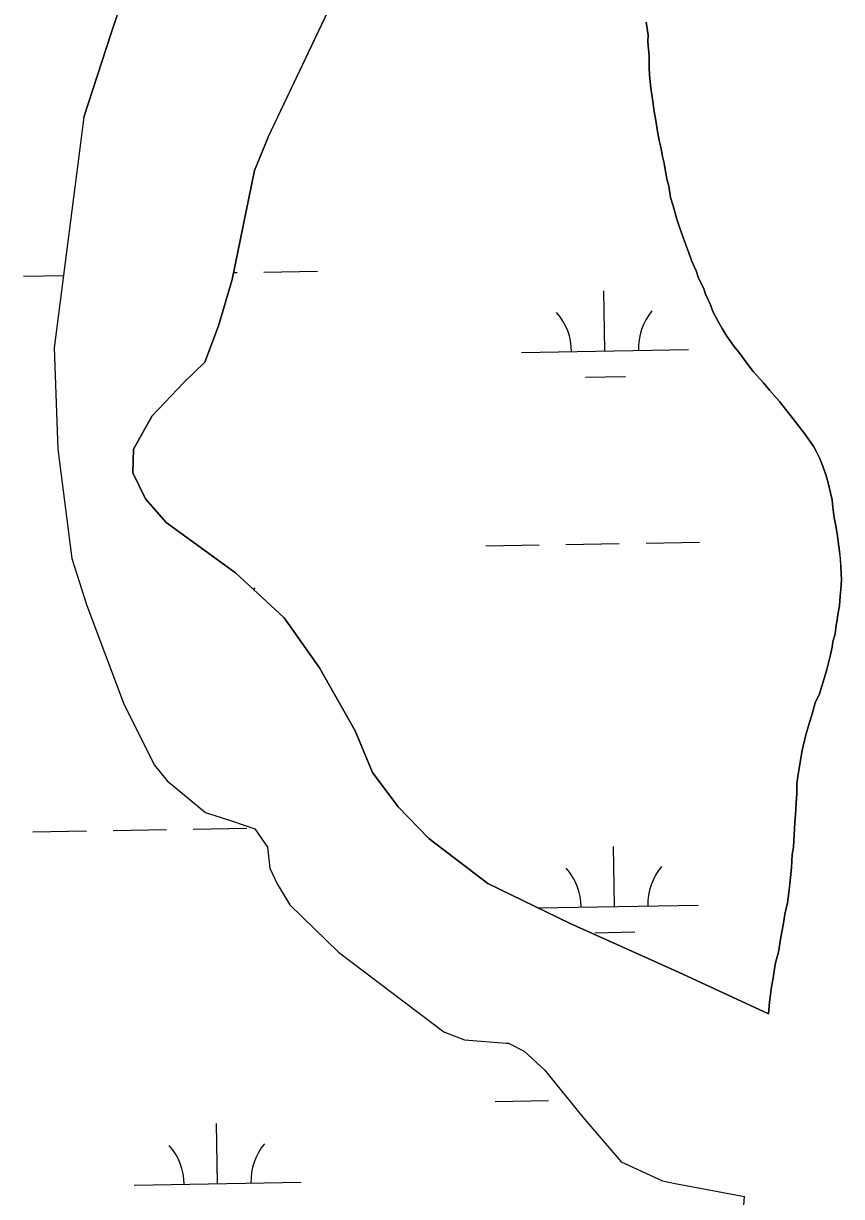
# Model space of a CAD drawing. Extents: x 3887375 to 3925618, y 296674 to 322633.
# Drawn here: x 3892798 to 3893288, y 318164 to 318866 of the extents above; entities that cross this region are included whole.
import ezdxf

# ---------------------------------------------------------------- set-up
doc = ezdxf.new("R2010")
doc.units = 0
doc.layers.add('V-TOPO-SHOR', color=7, linetype='Continuous')
doc.layers.add('V-WETL-SWMP', color=7, linetype='Continuous')

msp = doc.modelspace()

# ---------------------------------------------------------------- linework, layer by layer
at = {"layer": 'V-TOPO-SHOR'}
for points in [[(3892944.28, 318798.28), (3893018.12, 318953.49)], [(3892834, 318810.24), (3892850.4, 318860.43), (3892860.35, 318890.27)], [(3893281.06, 318585.35), (3893279.62, 318591.19), (3893278.46, 318595.49), (3893276.41, 318601.33), (3893274.35, 318606.26), (3893272.86, 318609.34), (3893271.08, 318612.73), (3893267.79, 318617.37), (3893265.39, 318620.78), (3893262.7, 318624.49), (3893256.99, 318631.61), (3893250.39, 318639.97), (3893244.38, 318646.8), (3893240.78, 318651.14), (3893234.76, 318657.96), (3893230.86, 318662.91), (3893226.07, 318669.41), (3893223.07, 318673.13), (3893218.58, 318679.62), (3893216.19, 318683.64), (3893213.81, 318687.96), (3893210.54, 318693.82), (3893209.07, 318697.82), (3893206.11, 318704.29), (3893204.94, 318707.98), (3893201.98, 318713.84), (3893200.51, 318718.14), (3893197.85, 318724.3), (3893196.09, 318728.92), (3893193.74, 318735.38), (3893190.81, 318743.68), (3893189.06, 318749.22), (3893186.74, 318757.21), (3893185.28, 318762.12), (3893184.16, 318768.87), (3893183.3, 318772.56), (3893182.45, 318776.55), (3893181.32, 318782.68), (3893180.46, 318786.67), (3893179.32, 318792.2), (3893178.47, 318796.19), (3893177.33, 318801.71), (3893176.51, 318808.15), (3893175.37, 318813.67), (3893174.54, 318819.5), (3893173.45, 318827.77), (3893172.65, 318835.43), (3893172.41, 318840.03), (3893172.52, 318846.76), (3893171.73, 318855.34), (3893171.79, 318859.31), (3893170.69, 318866.98)], [(3892834, 318810.24), (3892816.31, 318672.09), (3892818.49, 318611.4), (3892826.81, 318545.95), (3892835.7, 318517.82), (3892858.12, 318458.37), (3892876.22, 318422.32), (3892883.85, 318412.87), (3892906.89, 318393.85), (3892922.36, 318388.95), (3892936.29, 318384.07), (3892943.89, 318373.06), (3892945.26, 318360.6), (3892949.78, 318351.2), (3892957.36, 318338.64), (3892986.47, 318310.2), (3893049.5, 318262.57), (3893061.87, 318257.71), (3893086.72, 318255.77), (3893088.28, 318255.75), (3893097.53, 318250.93), (3893109.81, 318239.86), (3893132.7, 318211.51), (3893155.61, 318184.72), (3893180.32, 318173.45), (3893188.07, 318171.78), (3893229.58, 318163.98)], [(3892944.28, 318798.28), (3892936.19, 318778.19), (3892922.74, 318713.08), (3892914.54, 318685.21), (3892906.43, 318663.56), (3892893.79, 318651.31), (3892874.82, 318631.39), (3892863.63, 318611.34), (3892863.41, 318597.35), (3892870.94, 318581.68), (3892883.17, 318567.49), (3892924.69, 318537.3), (3892953.83, 318510.41), (3892975.14, 318480.53), (3892996.33, 318442.88), (3893006.83, 318417.84), (3893022.07, 318397.38), (3893040.44, 318378.43), (3893075.8, 318351.45), (3893125.19, 318327.36), (3893190.07, 318298.36), (3893243.81, 318273.27)], [(3893243.81, 318273.27), (3893244.53, 318280.3), (3893245.59, 318289.46), (3893246.59, 318294.65), (3893247.62, 318301.67), (3893248.28, 318304.72), (3893249.89, 318310.2), (3893251.26, 318319.35), (3893252.91, 318327.59), (3893253.61, 318333.08), (3893255.24, 318339.79), (3893255.95, 318345.9), (3893257.01, 318355.06), (3893257.71, 318360.86), (3893258.14, 318368.81), (3893258.81, 318373.08), (3893259.24, 318380.72), (3893259.66, 318387.75), (3893260.04, 318392.64), (3893260.45, 318399.67), (3893260.84, 318405.17), (3893260.93, 318410.98), (3893261.63, 318416.78), (3893263.99, 318431.12), (3893265.96, 318439.66), (3893268.22, 318447.28), (3893269.83, 318452.15), (3893271.77, 318459.46), (3893274.31, 318464.92), (3893277.2, 318474.06), (3893278.82, 318479.54), (3893280.77, 318487.46), (3893282.08, 318492.95), (3893282.44, 318496), (3893283.73, 318500.88), (3893284.43, 318506.07), (3893285.08, 318509.12), (3893285.44, 318512.48), (3893286.44, 318517.66), (3893286.84, 318523.47), (3893287.2, 318527.44), (3893287.6, 318533.25), (3893287.35, 318536.92), (3893287.11, 318541.21), (3893286.88, 318545.8), (3893286.33, 318550.09), (3893286.07, 318553.15), (3893285.25, 318559.28), (3893284.12, 318565.73), (3893283.28, 318570.33), (3893282.46, 318576.77), (3893281.91, 318581.06), (3893281.06, 318585.35)], [(3893228.8, 318152.97), (3893229.58, 318163.98)]]:
    msp.add_lwpolyline(points, dxfattribs=at)
at = {"layer": 'V-WETL-SWMP'}
for p, q in [((3892944.28, 318798.28), (3893018.12, 318953.49)), ((3892860.35, 318890.27), (3892850.4, 318860.42)), ((3893170.69, 318866.98), (3893171.79, 318859.31)), ((3892850.4, 318860.42), (3892834, 318810.23)), ((3893171.79, 318859.31), (3893171.73, 318855.33)), ((3893171.73, 318855.33), (3893172.52, 318846.76)), ((3893172.52, 318846.76), (3893172.41, 318840.03)), ((3893172.41, 318840.03), (3893172.65, 318835.43)), ((3893172.65, 318835.43), (3893173.45, 318827.77)), ((3893173.45, 318827.77), (3893174.54, 318819.5)), ((3893174.54, 318819.5), (3893175.37, 318813.67)), ((3892834, 318810.23), (3892816.31, 318672.09)), ((3893175.37, 318813.67), (3893176.51, 318808.15)), ((3893176.51, 318808.15), (3893177.33, 318801.71)), ((3893177.33, 318801.71), (3893178.47, 318796.19)), ((3892936.19, 318778.19), (3892944.28, 318798.28)), ((3893178.47, 318796.19), (3893179.32, 318792.2)), ((3893179.32, 318792.2), (3893180.46, 318786.67)), ((3893180.46, 318786.67), (3893181.32, 318782.68)), ((3893181.32, 318782.68), (3893182.45, 318776.55)), ((3892922.74, 318713.08), (3892936.19, 318778.19)), ((3893182.45, 318776.55), (3893183.3, 318772.56)), ((3893183.3, 318772.56), (3893184.16, 318768.87)), ((3893184.16, 318768.87), (3893185.28, 318762.12)), ((3893185.28, 318762.12), (3893186.74, 318757.21)), ((3893186.74, 318757.21), (3893189.06, 318749.22)), ((3893189.06, 318749.22), (3893190.81, 318743.68)), ((3893190.81, 318743.68), (3893193.74, 318735.38)), ((3893193.74, 318735.38), (3893196.09, 318728.92)), ((3893196.09, 318728.92), (3893197.85, 318724.3)), ((3893197.85, 318724.3), (3893200.51, 318718.14)), ((3892923.58, 318717.14), (3892925.81, 318717.18)), ((3892941.81, 318717.46), (3892973.81, 318718.01)), ((3893200.51, 318718.14), (3893201.98, 318713.84)), ((3892797.83, 318714.99), (3892821.86, 318715.4)), ((3892914.54, 318685.21), (3892922.74, 318713.08)), ((3893201.98, 318713.84), (3893204.94, 318707.98)), ((3893145.97, 318670.21), (3893145.35, 318706.21)), ((3893204.94, 318707.98), (3893206.11, 318704.29)), ((3893206.11, 318704.29), (3893209.07, 318697.82)), ((3893209.07, 318697.82), (3893210.54, 318693.82)), ((3893210.54, 318693.82), (3893213.81, 318687.96)), ((3892906.43, 318663.56), (3892914.54, 318685.21)), ((3893213.81, 318687.96), (3893216.19, 318683.64)), ((3893216.19, 318683.64), (3893218.58, 318679.62)), ((3893218.58, 318679.62), (3893223.07, 318673.13)), ((3892816.31, 318672.09), (3892818.49, 318611.4)), ((3893095.98, 318669.35), (3893195.96, 318671.07)), ((3893223.07, 318673.13), (3893226.07, 318669.41)), ((3893226.07, 318669.41), (3893230.86, 318662.91)), ((3892893.79, 318651.31), (3892906.43, 318663.56)), ((3893230.86, 318662.91), (3893234.76, 318657.96)), ((3893134.24, 318654.58), (3893158.23, 318654.99)), ((3893234.76, 318657.96), (3893240.78, 318651.14)), ((3892874.82, 318631.39), (3892893.79, 318651.31)), ((3893240.78, 318651.14), (3893244.38, 318646.8)), ((3893244.38, 318646.8), (3893250.39, 318639.97)), ((3893250.39, 318639.97), (3893257, 318631.61)), ((3892863.63, 318611.34), (3892874.82, 318631.39)), ((3893257, 318631.61), (3893262.7, 318624.49)), ((3893262.7, 318624.49), (3893265.39, 318620.78)), ((3893265.39, 318620.78), (3893267.79, 318617.37)), ((3893267.79, 318617.37), (3893271.08, 318612.73)), ((3893271.08, 318612.73), (3893272.87, 318609.34)), ((3892818.49, 318611.4), (3892826.81, 318545.95)), ((3892863.41, 318597.35), (3892863.63, 318611.34)), ((3893272.87, 318609.34), (3893274.35, 318606.26)), ((3893274.35, 318606.26), (3893276.41, 318601.33)), ((3893276.41, 318601.33), (3893278.46, 318595.49)), ((3892870.95, 318581.68), (3892863.41, 318597.35)), ((3893278.46, 318595.49), (3893279.62, 318591.19)), ((3893279.62, 318591.19), (3893281.06, 318585.35)), ((3893281.06, 318585.35), (3893281.91, 318581.06)), ((3892883.17, 318567.49), (3892870.95, 318581.68)), ((3893281.91, 318581.06), (3893282.46, 318576.77)), ((3893282.46, 318576.77), (3893283.28, 318570.33)), ((3893283.28, 318570.33), (3893284.12, 318565.73)), ((3892924.69, 318537.3), (3892883.17, 318567.49)), ((3893284.12, 318565.73), (3893285.25, 318559.28)), ((3893170.54, 318555.18), (3893202.53, 318555.73)), ((3893285.25, 318559.28), (3893286.07, 318553.15)), ((3893074.55, 318553.54), (3893106.55, 318554.09)), ((3893122.55, 318554.36), (3893154.54, 318554.91)), ((3893286.07, 318553.15), (3893286.33, 318550.09)), ((3893286.33, 318550.09), (3893286.87, 318545.8)), ((3892826.81, 318545.95), (3892835.7, 318517.82)), ((3893286.87, 318545.8), (3893287.11, 318541.21)), ((3892953.83, 318510.41), (3892924.69, 318537.3)), ((3893287.11, 318541.21), (3893287.35, 318536.92)), ((3893287.35, 318536.92), (3893287.6, 318533.24)), ((3893287.2, 318527.44), (3893286.83, 318523.47)), ((3893287.6, 318533.24), (3893287.2, 318527.44)), ((3893286.83, 318523.47), (3893286.44, 318517.66)), ((3892835.7, 318517.82), (3892858.12, 318458.37)), ((3893286.44, 318517.66), (3893285.44, 318512.48)), ((3892975.14, 318480.53), (3892953.83, 318510.41)), ((3893285.08, 318509.12), (3893284.43, 318506.07)), ((3893285.44, 318512.48), (3893285.08, 318509.12)), ((3892957.62, 318505.09), (3892958.3, 318505.1)), ((3893283.73, 318500.88), (3893282.43, 318496)), ((3893284.43, 318506.07), (3893283.73, 318500.88)), ((3893282.08, 318492.95), (3893280.77, 318487.46)), ((3893282.43, 318496), (3893282.08, 318492.95)), ((3893280.77, 318487.46), (3893278.81, 318479.54)), ((3892996.33, 318442.88), (3892975.14, 318480.53)), ((3893278.81, 318479.54), (3893277.2, 318474.06)), ((3893277.2, 318474.06), (3893274.31, 318464.92)), ((3893274.31, 318464.92), (3893271.77, 318459.46)), ((3892858.12, 318458.37), (3892876.22, 318422.32)), ((3893271.77, 318459.46), (3893269.83, 318452.14)), ((3893269.83, 318452.14), (3893268.22, 318447.27)), ((3893268.22, 318447.27), (3893265.96, 318439.66)), ((3893006.83, 318417.83), (3892996.33, 318442.88)), ((3893265.96, 318439.66), (3893264, 318431.12)), ((3893264, 318431.12), (3893261.63, 318416.78)), ((3892876.22, 318422.32), (3892883.85, 318412.87)), ((3893022.07, 318397.38), (3893006.83, 318417.83)), ((3893261.63, 318416.78), (3893260.93, 318410.98)), ((3892883.85, 318412.87), (3892906.89, 318393.85)), ((3893260.93, 318410.98), (3893260.84, 318405.17)), ((3893260.84, 318405.17), (3893260.45, 318399.67)), ((3892906.89, 318393.85), (3892922.36, 318388.95)), ((3893040.44, 318378.43), (3893022.07, 318397.38)), ((3893260.45, 318399.67), (3893260.04, 318392.64)), ((3892922.36, 318388.95), (3892936.29, 318384.07)), ((3893259.65, 318387.75), (3893259.24, 318380.72)), ((3893260.04, 318392.64), (3893259.65, 318387.75)), ((3892803.54, 318382.36), (3892835.54, 318382.91)), ((3892851.54, 318383.18), (3892883.53, 318383.73)), ((3892899.53, 318384.01), (3892931.52, 318384.56)), ((3892936.29, 318384.07), (3892943.89, 318373.06)), ((3893259.24, 318380.72), (3893258.81, 318373.08)), ((3892943.89, 318373.06), (3892945.26, 318360.6)), ((3893075.79, 318351.45), (3893040.44, 318378.43)), ((3893151.68, 318337.59), (3893151.06, 318373.58)), ((3893258.81, 318373.08), (3893258.14, 318368.81)), ((3893258.14, 318368.81), (3893257.71, 318360.86)), ((3892945.26, 318360.6), (3892949.78, 318351.2)), ((3893257.71, 318360.86), (3893257.01, 318355.06)), ((3893257.01, 318355.06), (3893255.95, 318345.9)), ((3892949.78, 318351.2), (3892957.36, 318338.64)), ((3893125.19, 318327.36), (3893075.79, 318351.45)), ((3893255.95, 318345.9), (3893255.24, 318339.79)), ((3892957.36, 318338.64), (3892986.47, 318310.2)), ((3893105.83, 318336.8), (3893201.67, 318338.44)), ((3893255.24, 318339.79), (3893253.61, 318333.08)), ((3893253.61, 318333.08), (3893252.91, 318327.59)), ((3893190.06, 318298.36), (3893125.19, 318327.36)), ((3893252.91, 318327.59), (3893251.25, 318319.35)), ((3893139.95, 318321.95), (3893163.94, 318322.36)), ((3893251.25, 318319.35), (3893249.89, 318310.2)), ((3892986.47, 318310.2), (3893049.5, 318262.56)), ((3893249.89, 318310.2), (3893248.28, 318304.72)), ((3893248.28, 318304.72), (3893247.62, 318301.67)), ((3893243.81, 318273.27), (3893190.06, 318298.36)), ((3893247.62, 318301.67), (3893246.59, 318294.65)), ((3893245.59, 318289.46), (3893244.53, 318280.3)), ((3893246.59, 318294.65), (3893245.59, 318289.46)), ((3893244.53, 318280.3), (3893243.81, 318273.27)), ((3893049.5, 318262.56), (3893061.87, 318257.71)), ((3893061.87, 318257.71), (3893086.72, 318255.77)), ((3893086.72, 318255.77), (3893088.28, 318255.74)), ((3893088.28, 318255.74), (3893097.53, 318250.94)), ((3893097.53, 318250.94), (3893109.8, 318239.86)), ((3893109.8, 318239.86), (3893132.7, 318211.51)), ((3893080.26, 318220.91), (3893112.26, 318221.46)), ((3893132.7, 318211.51), (3893155.61, 318184.72)), ((3892914.02, 318171.62), (3892913.4, 318207.62)), ((3893155.61, 318184.72), (3893180.32, 318173.45)), ((3892864.03, 318170.76), (3892964.01, 318172.48)), ((3893180.32, 318173.45), (3893188.07, 318171.77)), ((3893188.07, 318171.77), (3893229.58, 318163.98))]:
    msp.add_line(p, q, dxfattribs=at)
for centre, start, end in [((3893090.73, 318669.74), 0.21154, 41.7552), ((3893201.2, 318671.63), 140.21154, 181.75519), ((3892963.54, 318505.67), 140.21154, 142.33903), ((3893096.44, 318337.11), 0.21154, 41.7552), ((3893206.91, 318339.01), 140.21154, 181.75519), ((3892858.78, 318171.15), 0.21154, 41.7552), ((3892969.25, 318173.04), 140.21154, 181.75519)]:
    msp.add_arc(centre, 35.25, start, end, dxfattribs=at)

doc.saveas('drawing.dxf')
